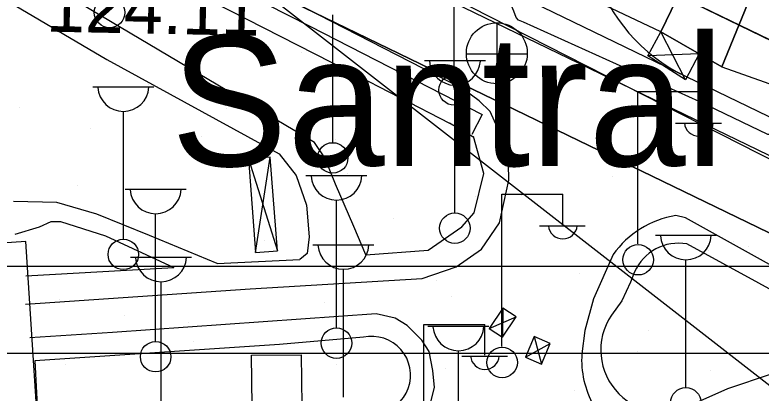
# Model space of a CAD drawing. Extents: x 417997 to 421451, y 4451742 to 4455216.
# Drawn here: x 419242 to 419327.7, y 4452433.3 to 4452476.7 of the extents above; entities that cross this region are included whole.
import ezdxf

# ---------------------------------------------------------------- set-up
doc = ezdxf.new("R2010")
doc.units = 0
for name, color, linetype in [('ADAKENARI', 7, 'Continuous'), ('B_Betonzemin', 7, 'Continuous'), ('B_Mesken', 7, 'Continuous'), ('B_Sundurma', 7, 'Continuous'), ('B_Teras', 7, 'Continuous'), ('B_Ticari', 7, 'Continuous'), ('Default', 7, 'Continuous'), ('KALDIRIM', 7, 'Continuous'), ('PL_AYA_REKREASYON_AL', 7, 'Continuous'), ('PL_KON_MEV_350', 7, 'Continuous'), ('S_Cad_Sok_Lambasi', 7, 'Continuous'), ('S_Elektrik_Diregi', 7, 'Continuous'), ('S_Rogar_Kapagi', 7, 'Continuous'), ('Sinir_Duvar_tek_tarafa_ait', 7, 'Continuous'), ('Sinir_Ist_Duvari', 7, 'Continuous'), ('SIT_TR_KULTUR', 7, 'Continuous'), ('SN_2_DERECE_KAYNAK_KORUMA', 7, 'Continuous'), ('SN_KULTUR_REKREASYON', 7, 'Continuous'), ('TR_PARKALANI', 7, 'Continuous'), ('Y_Bucak_Koy', 7, 'Continuous'), ('Y_Kot_Noktasi', 7, 'Continuous'), ('Yol_Kaldirim_kenari_bordurtasi', 7, 'Continuous'), ('Yol_Sose', 7, 'Continuous')]:
    doc.layers.add(name, color=color, linetype=linetype)

# ---------------------------------------------------------------- blocks, each defined once
blk = doc.blocks.new('POINT_DISPLAY')
at = {"layer": 'Default'}
blk.add_line((0, 0), (0, 0), dxfattribs=at)

msp = doc.modelspace()

# ---------------------------------------------------------------- linework, layer by layer
at = {"layer": 'ADAKENARI'}
for p, q in [((419184.15, 4452521.779), (419457, 4452389.371)), ((419184.15, 4452521.779), (419457, 4452389.371)), ((419462.91, 4452408.734), (419316.34, 4452479.861)), ((419462.91, 4452408.734), (419316.34, 4452479.861))]:
    msp.add_line(p, q, dxfattribs=at)
at = {"layer": 'B_Betonzemin'}
for points in [[(419282.257, 4452449.172), (419280.882, 4452452.451), (419278.791, 4452457.29), (419277.57, 4452460.326), (419276.352, 4452462.109), (419237.288, 4452485.311), (419223.448, 4452493.469), (419220.378, 4452494.675), (419217.408, 4452495.532), (419197.15, 4452494.938)], [(419186.353, 4452482.025), (419185.749, 4452490.656), (419204.389, 4452492.567), (419218.336, 4452492.006), (419228.489, 4452485.833), (419237.009, 4452480.759), (419252.522, 4452471.628), (419272.297, 4452460.787), (419274.277, 4452458.32), (419275.437, 4452454.909), (419275.766, 4452451.246), (419275.514, 4452449.33), (419274.7, 4452448.652)], [(419265.193, 4452448.188), (419257.425, 4452451.4), (419251.373, 4452453.861), (419246.791, 4452455.201), (419241.804, 4452455.327)], [(419242.004, 4452451.565), (419244.791, 4452452.39), (419246.135, 4452453.03), (419247.201, 4452453.036), (419252.363, 4452451.365), (419260.202, 4452447.725)]]:
    msp.add_lwpolyline(points, dxfattribs=at)
at = {"layer": 'B_Mesken'}
msp.add_lwpolyline([(419322.715, 4452488.419), (419316.138, 4452474.821), (419323.155, 4452470.792), (419329.118, 4452485.427), (419330.166, 4452487.932), (419323.984, 4452490.96)], close=True, dxfattribs=at)
at = {"layer": 'B_Sundurma'}
for p, q in [((419318.979, 4452469.282), (419316.138, 4452474.821)), ((419320.551, 4452472.287), (419314.665, 4452472.037)), ((419268.778, 4452460.212), (419272.111, 4452449.632)), ((419269.606, 4452449.44), (419271.282, 4452460.405)), ((419298.002, 4452443.074), (419297.962, 4452439.718)), ((419296.437, 4452440.742), (419299.527, 4452442.05)), ((419301.589, 4452439.808), (419302.432, 4452436.648)), ((419300.58, 4452437.436), (419303.441, 4452439.02))]:
    msp.add_line(p, q, dxfattribs=at)
for points in [[(419320.551, 4452472.287), (419318.979, 4452469.282), (419314.665, 4452472.037), (419316.138, 4452474.821)], [(419268.778, 4452460.212), (419269.606, 4452449.44), (419272.111, 4452449.632), (419271.282, 4452460.405)], [(419298.002, 4452443.074), (419296.437, 4452440.742), (419297.962, 4452439.718), (419299.527, 4452442.05)], [(419301.589, 4452439.808), (419300.58, 4452437.436), (419302.432, 4452436.648), (419303.441, 4452439.02)]]:
    msp.add_lwpolyline(points, close=True, dxfattribs=at)
at = {"layer": 'B_Teras'}
msp.add_lwpolyline([(419316.138, 4452474.821), (419322.715, 4452488.419), (419329.118, 4452485.427), (419323.155, 4452470.792)], close=True, dxfattribs=at)
at = {"layer": 'B_Ticari'}
for points in [[(419316.138, 4452474.821), (419309.078, 4452478.132), (419315.356, 4452490.909), (419318.442, 4452497.08), (419321.836, 4452495.459), (419322.816, 4452497.458), (419324.776, 4452496.524), (419325.881, 4452495.978), (419324.721, 4452493.722), (419325.06, 4452493.585), (419323.763, 4452491.082), (419323.984, 4452490.96), (419322.715, 4452488.419)], [(419323.155, 4452470.792), (419331.019, 4452467.98), (419335.759, 4452491.627), (419335.385, 4452491.815), (419335.239, 4452491.538), (419332.577, 4452493.061), (419329.962, 4452488.032), (419330.166, 4452487.932), (419329.118, 4452485.427)]]:
    msp.add_lwpolyline(points, close=True, dxfattribs=at)
at = {"layer": 'KALDIRIM'}
for p, q in [((419459.364, 4452397.116), (419193.186, 4452526.287)), ((419459.364, 4452397.116), (419193.186, 4452526.287)), ((419460.546, 4452400.988), (419279.241, 4452488.972)), ((419460.546, 4452400.988), (419279.241, 4452488.972))]:
    msp.add_line(p, q, dxfattribs=at)
msp.add_arc((419327.624, 4452487.724), 20, 150.81122, 244.11365, dxfattribs=at)
msp.add_arc((419327.624, 4452487.724), 20, 150.81122, 244.11365, dxfattribs=at)
at = {"layer": 'PL_AYA_REKREASYON_AL'}
msp.add_line((419457, 4452389.371), (419184.15, 4452521.779), dxfattribs=at)
msp.add_line((419457, 4452389.371), (419184.15, 4452521.779), dxfattribs=at)
at = {"layer": 'PL_KON_MEV_350'}
msp.add_lwpolyline([(419462.91, 4452408.734), (419316.34, 4452479.861), (419312.22, 4452492.957), (419314.859, 4452497.681), (419446.848, 4452438.634), (419447.614, 4452465.934), (419451.457, 4452465.731), (419455.3, 4452465.928), (419459.103, 4452466.523), (419462.822, 4452467.51), (419466.42, 4452468.878)], dxfattribs=at)
at = {"layer": 'S_Cad_Sok_Lambasi'}
for p, q in [((419292.412, 4452469.872), (419292.412, 4452484.548)), ((419278.462, 4452462.071), (419278.462, 4452476.746)), ((419288.991, 4452471.502), (419295.991, 4452471.502)), ((419250.919, 4452468.489), (419257.919, 4452468.489)), ((419292.491, 4452454.002), (419292.491, 4452468.677)), ((419254.419, 4452450.989), (419254.419, 4452465.664)), ((419275.394, 4452458.301), (419282.394, 4452458.301)), ((419254.627, 4452456.735), (419261.627, 4452456.735)), ((419278.894, 4452440.801), (419278.894, 4452455.476)), ((419258.127, 4452439.235), (419258.127, 4452453.91)), ((419315.509, 4452451.446), (419322.509, 4452451.446)), ((419276.196, 4452450.356), (419283.196, 4452450.356)), ((419255.245, 4452448.926), (419262.245, 4452448.926)), ((419319.009, 4452433.946), (419319.009, 4452448.621)), ((419279.696, 4452432.856), (419279.696, 4452447.531)), ((419258.745, 4452431.426), (419258.745, 4452446.102)), ((419289.401, 4452440.999), (419296.401, 4452440.999)), ((419292.901, 4452423.499), (419292.901, 4452438.174))]:
    msp.add_line(p, q, dxfattribs=at)
for centre in [(419252.838, 4452477.024), (419292.412, 4452468.122), (419278.462, 4452460.321), (419292.491, 4452452.252), (419254.419, 4452449.239), (419278.894, 4452439.051), (419258.127, 4452437.485), (419319.009, 4452432.196)]:
    msp.add_circle(centre, 1.75, dxfattribs=at)
for centre in [(419292.491, 4452471.606), (419254.419, 4452468.593), (419278.894, 4452458.405), (419258.127, 4452456.839), (419319.009, 4452451.55), (419279.696, 4452450.46), (419258.745, 4452449.031), (419292.901, 4452441.103)]:
    msp.add_arc(centre, 2.929, 183.298, 356.90719, dxfattribs=at)
at = {"layer": 'S_Elektrik_Diregi'}
for p, q in [((419313.498, 4452450.461), (419313.498, 4452467.961)), ((419313.498, 4452467.961), (419320.498, 4452467.961)), ((419320.498, 4452464.461), (419320.498, 4452467.961)), ((419317.838, 4452464.321), (419323.088, 4452464.321)), ((419297.879, 4452438.666), (419297.879, 4452456.166)), ((419297.879, 4452456.166), (419304.879, 4452456.166)), ((419304.879, 4452452.666), (419304.879, 4452456.166)), ((419302.219, 4452452.526), (419307.469, 4452452.526)), ((419288.938, 4452423.681), (419288.938, 4452441.181)), ((419288.938, 4452441.181), (419295.938, 4452441.181)), ((419295.938, 4452437.681), (419295.938, 4452441.181)), ((419293.278, 4452437.541), (419298.528, 4452437.541))]:
    msp.add_line(p, q, dxfattribs=at)
for centre in [(419313.534, 4452448.625), (419297.915, 4452436.83)]:
    msp.add_circle(centre, 1.75, dxfattribs=at)
for centre in [(419320.499, 4452464.474), (419304.88, 4452452.679), (419295.939, 4452437.694)]:
    msp.add_arc(centre, 1.658, 184.83843, 355.14641, dxfattribs=at)
at = {"layer": 'S_Rogar_Kapagi'}
for p, q in [((419297.362, 4452468.81), (419297.362, 4452475.81)), ((419293.792, 4452472.275), (419300.792, 4452472.275))]:
    msp.add_line(p, q, dxfattribs=at)
msp.add_circle((419297.308, 4452472.338), 3.5, dxfattribs=at)
at = {"layer": 'Sinir_Duvar_tek_tarafa_ait'}
msp.add_lwpolyline([(419149.542, 4452510.683), (419157.631, 4452511.274), (419180.414, 4452513.055), (419190.504, 4452513.72), (419194.924, 4452512.763), (419211.392, 4452505.273), (419232.712, 4452494.562), (419252.894, 4452484.296), (419280.308, 4452470.278), (419291.868, 4452464.331)], dxfattribs=at)
msp.add_lwpolyline([(419269.198, 4452431.807), (419269.129, 4452437.648), (419274.828, 4452437.716), (419274.897, 4452431.874)], close=True, dxfattribs=at)
at = {"layer": 'Sinir_Ist_Duvari'}
msp.add_lwpolyline([(419213.377, 4452416.835), (419213.235, 4452418.403), (419245.159, 4452420.49), (419243.205, 4452450.724), (419208.489, 4452448.294)], dxfattribs=at)
at = {"layer": 'SIT_TR_KULTUR'}
for p, q in [((419110.884, 4452447.891), (419352.711, 4452447.891)), ((419110.884, 4452447.891), (419352.711, 4452447.891)), ((419110.777, 4452437.891), (419372.323, 4452437.891)), ((419110.777, 4452437.891), (419372.323, 4452437.891))]:
    msp.add_line(p, q, dxfattribs=at)
at = {"layer": 'SN_2_DERECE_KAYNAK_KORUMA'}
msp.add_line((419348.109, 4452419.013), (419228.805, 4452511.827), dxfattribs=at)
msp.add_line((419348.109, 4452419.013), (419228.805, 4452511.827), dxfattribs=at)
at = {"layer": 'SN_KULTUR_REKREASYON'}
msp.add_line((419451.753, 4452397.389), (419148.754, 4452551.889), dxfattribs=at)
msp.add_line((419451.753, 4452397.389), (419148.754, 4452551.889), dxfattribs=at)
at = {"layer": 'Yol_Kaldirim_kenari_bordurtasi'}
for points in [[(419194.953, 4452516.434), (419196.551, 4452514.744), (419211.399, 4452508.156), (419220.623, 4452503.652), (419238.169, 4452494.748), (419255.774, 4452485.663), (419275.841, 4452475.467), (419295.627, 4452465.312), (419294.439, 4452463.008)], [(419294.657, 4452462.662), (419291.868, 4452464.331)], [(419282.257, 4452449.172), (419289.439, 4452449.726), (419293.278, 4452452.424), (419294.722, 4452454.021), (419295.824, 4452458.531), (419294.628, 4452462.765)], [(419335.648, 4452441.403), (419319.131, 4452450.439)], [(419265.193, 4452448.188), (419274.7, 4452448.652)], [(419243.21, 4452446.766), (419260.202, 4452447.725)], [(419313.121, 4452447.223), (419312.671, 4452446.059), (419311.642, 4452443.92), (419310.463, 4452442.263)], [(419281.994, 4452439.724), (419272.347, 4452438.897), (419244.273, 4452437.014)], [(419320.32, 4452432.263), (419323.844, 4452433.847), (419328.838, 4452435.51), (419333.745, 4452436.881), (419337.199, 4452437.587)], [(419244.273, 4452437.014), (419244.711, 4452428.151), (419283.635, 4452430.972)]]:
    msp.add_lwpolyline(points, dxfattribs=at)
for centre, radius, start, end in [((419316.416, 4452438.273), 7.167, 146.16573, 303.00451), ((419282.95, 4452435.373), 4.455, 278.84306, 102.40036)]:
    msp.add_arc(centre, radius, start, end, dxfattribs=at)
msp.add_ellipse((419318.168, 4452445.016), major_axis=(3.839, 3.951), ratio=0.999995, start_param=0.595153, end_param=1.929453, dxfattribs=at)
at = {"layer": 'Yol_Sose'}
for points in [[(419149.701, 4452525.56), (419154.412, 4452525.472), (419159.62, 4452525.153), (419161.081, 4452524.988), (419161.882, 4452524.765), (419167.982, 4452521.556), (419168.762, 4452521.192), (419186.077, 4452517.262), (419189.341, 4452516.569), (419190.042, 4452516.526), (419194.108, 4452516.452), (419195.27, 4452516.428), (419196.712, 4452516.162), (419198.172, 4452515.656), (419214.215, 4452508.543), (419225.255, 4452503.011), (419243.875, 4452493.604), (419269.235, 4452480.705), (419293.346, 4452468.307)], [(419243.196, 4452443.51), (419268.993, 4452445.273), (419288.726, 4452446.488), (419292.646, 4452447.824), (419295.539, 4452449.846), (419297.599, 4452452.871), (419298.683, 4452457.78), (419298.666, 4452459.646), (419298.332, 4452461.624), (419296.545, 4452465.656), (419295.262, 4452466.881), (419293.346, 4452468.307)], [(419409.533, 4452409.267), (419396.926, 4452415.431), (419387.194, 4452419.887), (419368.786, 4452428.191), (419350.595, 4452436.704), (419328.961, 4452447.897), (419318.957, 4452453.452), (419317.868, 4452453.713)], [(419310.654, 4452449.213), (419308.42, 4452444.137), (419307.414, 4452440.503), (419307.067, 4452437.817)], [(419243.85, 4452425.239), (419286.643, 4452428.75), (419289.379, 4452430.908), (419290.16, 4452433.958), (419289.958, 4452435.907), (419289.548, 4452438.101), (419288.694, 4452439.396), (419286.993, 4452441.082), (419285.65, 4452441.934), (419283.446, 4452442.403), (419253.161, 4452440.275), (419243.669, 4452439.664)]]:
    msp.add_lwpolyline(points, dxfattribs=at)
msp.add_lwpolyline([(419319.861, 4452517.667), (419339.357, 4452507.686), (419339.651, 4452507.185), (419339.808, 4452506.593), (419338.609, 4452501.619), (419332.173, 4452473.567), (419330.19, 4452465.141), (419329.365, 4452463.211), (419329.024, 4452463.008), (419328.432, 4452463.01), (419320.556, 4452466.812), (419300.375, 4452475.909), (419299.807, 4452476.161), (419299.513, 4452476.458), (419299.242, 4452477.163), (419299.017, 4452477.71), (419299.11, 4452478.3), (419300.233, 4452481.047), (419304.674, 4452490.329), (419318.814, 4452517.307), (419319.224, 4452517.601), (419319.543, 4452517.668)], close=True, dxfattribs=at)
for centre, radius, start, end in [((419319.691, 4452442.758), 11.106, 99.44904, 144.45991), ((419317.775, 4452437.147), 10.729, 176.41897, 209.29165)]:
    msp.add_arc(centre, radius, start, end, dxfattribs=at)

# ---------------------------------------------------------------- block references
at = {"layer": 'TR_PARKALANI', "xscale": 0.1, "yscale": 0.10000000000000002}
for p in [(419274.911, 4452472.382), (419274.911, 4452472.382), (419272.072, 4452471.371), (419272.072, 4452471.371), (419257.3, 4452468.766), (419257.3, 4452468.766), (419242.528, 4452466.161), (419242.528, 4452466.161), (419266.236, 4452466.018), (419266.236, 4452466.018), (419293.505, 4452464.995), (419293.505, 4452464.995), (419250.595, 4452463.699), (419250.595, 4452463.699), (419263.42, 4452462.74), (419263.42, 4452462.74), (419278.733, 4452462.391), (419278.733, 4452462.391), (419263.96, 4452459.786), (419263.96, 4452459.786), (419280.139, 4452458.489), (419280.139, 4452458.489), (419310.552, 4452458.204), (419310.552, 4452458.204), (419249.188, 4452457.181), (419249.188, 4452457.181), (419294.912, 4452455.885), (419294.912, 4452455.885), (419300.165, 4452456.016), (419300.165, 4452456.016), (419285.393, 4452453.411), (419285.393, 4452453.411), (419270.621, 4452450.806), (419270.621, 4452450.806), (419324.456, 4452450.675), (419324.456, 4452450.675), (419321.598, 4452449.64), (419321.598, 4452449.64), (419326.201, 4452450.15), (419326.201, 4452450.15), (419255.849, 4452448.201), (419255.849, 4452448.201), (419306.826, 4452447.036), (419306.826, 4452447.036), (419290.364, 4452446.187), (419290.364, 4452446.187), (419292.054, 4452444.431), (419292.054, 4452444.431), (419247.122, 4452444.003), (419247.122, 4452444.003), (419277.535, 4452443.717), (419277.535, 4452443.717), (419254.527, 4452442.224), (419254.527, 4452442.224), (419261.894, 4452441.398), (419261.894, 4452441.398), (419277.282, 4452441.826), (419277.282, 4452441.826), (419314.71, 4452440.508), (419314.71, 4452440.508), (419262.509, 4452439.222), (419262.509, 4452439.222), (419313.486, 4452438.056), (419313.486, 4452438.056), (419247.737, 4452436.617), (419247.737, 4452436.617), (419278.873, 4452436.545), (419278.873, 4452436.545), (419291.439, 4452436.189), (419291.439, 4452436.189), (419321.851, 4452435.903), (419321.851, 4452435.903), (419298.714, 4452435.451), (419298.714, 4452435.451), (419306.211, 4452433.584), (419306.211, 4452433.584)]:
    msp.add_blockref('POINT_DISPLAY', p, dxfattribs=at)

# ---------------------------------------------------------------- texts
at = {"layer": 'Y_Bucak_Koy'}
msp.add_text('Santral Garaj Mahallesi', height=15, dxfattribs=at).set_placement((419259.877, 4452459.385))
at = {"layer": 'Y_Kot_Noktasi'}
msp.add_text('124.11 ', height=6, rotation=358.87031, dxfattribs=at).set_placement((419245.516, 4452474.83))

doc.saveas('drawing.dxf')
